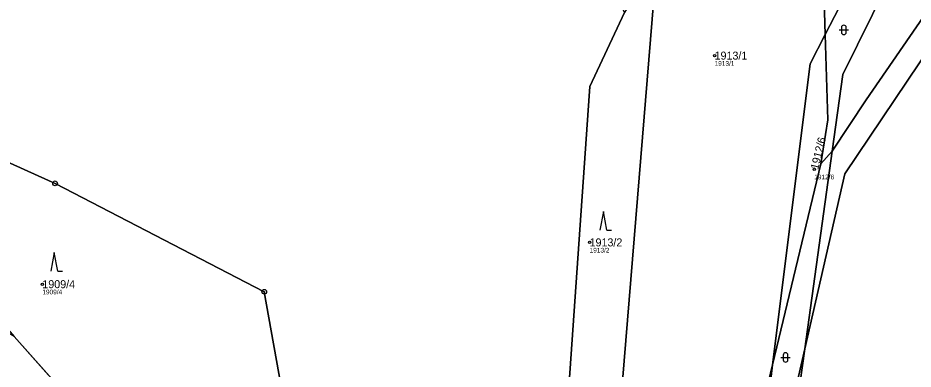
# Model space of a CAD drawing. Extents: x -762274 to -759271, y -1061928 to -1059060.
# Drawn here: x -761211.3 to -761021.1, y -1061563.6 to -1061489 of the extents above; entities that cross this region are included whole.
import ezdxf

# ---------------------------------------------------------------- set-up
doc = ezdxf.new("R2010")
doc.units = 0
for name, color, linetype in [('Definiční body', 7, 'Continuous'), ('Hranice parcel', 7, 'Continuous'), ('Parcelní čísla', 7, 'Continuous'), ('Polygon parcely', 7, 'Continuous'), ('Značky bodu BP', 7, 'Continuous'), ('Značky kultur', 7, 'Continuous')]:
    doc.layers.add(name, color=color, linetype=linetype)

msp = doc.modelspace()

# ---------------------------------------------------------------- linework, layer by layer
at = {"layer": 'Definiční body'}
for centre in [(-761063.3, -1061496.98), (-761042.13, -1061521.11), (-761089.85, -1061536.67), (-761206.08, -1061545.55)]:
    msp.add_circle(centre, 0.25, dxfattribs=at)
at = {"layer": 'Hranice parcel'}
for p, q in [((-761039.78, -1061492.51), (-761041.49, -1061434.96)), ((-761085.97, -1061604.19), (-761075.47, -1061476.21)), ((-761038.34, -1061517.29), (-761044.12, -1061559.27)), ((-761038.34, -1061517.29), (-761040.72, -1061520)), ((-761040.72, -1061520), (-761050.98, -1061562.69)), ((-761201.68, -1061568.34), (-761212.04, -1061556.67)), ((-761055.45, -1061581.3), (-761050.98, -1061562.69))]:
    msp.add_line(p, q, dxfattribs=at)
for points in [[(-760989.4, -1061404.77), (-760996.09, -1061418.09), (-761025.98, -1061465.82), (-761039.78, -1061492.51)], [(-761038.34, -1061517.29), (-761031.08, -1061506.37), (-760993.37, -1061451.55), (-760991.3, -1061429.09), (-760990.75, -1061422.11)], [(-760990.75, -1061422.11), (-761020.35, -1061469.11), (-761036.09, -1061501), (-761038.34, -1061517.29)], [(-760988.08, -1061451.3), (-761035.65, -1061522.1), (-761044.12, -1061559.27)], [(-761082.43, -1061487.79), (-761089.79, -1061503.55), (-761096.28, -1061596.88)], [(-761050.98, -1061562.69), (-761042.99, -1061498.72), (-761039.78, -1061492.51)], [(-761040.72, -1061520), (-761039.24, -1061510.6), (-761039.78, -1061492.51)], [(-761227.1, -1061516.99), (-761222.28, -1061519.23), (-761221.01, -1061516.22), (-761203.38, -1061524.12), (-761158.94, -1061547.15), (-761154.89, -1061570.08)], [(-761044.12, -1061559.27), (-761045.1, -1061566.4), (-761047.31, -1061587.52), (-761058.32, -1061607.61)], [(-761044.12, -1061559.27), (-761048.71, -1061579.42), (-761054.51, -1061587.82)], [(-761050.98, -1061562.69), (-761051.52, -1061567.03), (-761054.51, -1061587.82)]]:
    msp.add_lwpolyline(points, dxfattribs=at)
at = {"layer": 'Polygon parcely'}
for points in [[(-761154.89, -1061570.08), (-761129.05, -1061580.98), (-761112.62, -1061585.34), (-761096.28, -1061596.88), (-761089.79, -1061503.55), (-761082.43, -1061487.79), (-761100.24, -1061451.37), (-761143.68, -1061386.55), (-761157.05, -1061367.36), (-761213.5, -1061354.63), (-761259.69, -1061346.52), (-761330.31, -1061333.79), (-761330.02, -1061339.22), (-761220.7, -1061358.16), (-761227.1, -1061516.99), (-761222.28, -1061519.23), (-761221.01, -1061516.22), (-761203.38, -1061524.12), (-761158.94, -1061547.15)], [(-760988.95, -1061399.08), (-760982.4, -1061378.24), (-760988.36, -1061377.13), (-761041.49, -1061434.96), (-761039.78, -1061492.51), (-761025.98, -1061465.82), (-760996.09, -1061418.09), (-760989.4, -1061404.77)], [(-760996.09, -1061418.09), (-761025.98, -1061465.82), (-761039.78, -1061492.51), (-761039.24, -1061510.6), (-761040.72, -1061520), (-761038.34, -1061517.29), (-761036.09, -1061501), (-761020.35, -1061469.11), (-760990.75, -1061422.11), (-760989.4, -1061404.77)], [(-760984.57, -1061410.4), (-760989.82, -1061420.63), (-760990.75, -1061422.11), (-760991.3, -1061429.09), (-760993.37, -1061451.55), (-761031.08, -1061506.37), (-761038.34, -1061517.29), (-761044.12, -1061559.27), (-761035.65, -1061522.1), (-760988.08, -1061451.3)], [(-761020.35, -1061469.11), (-761036.09, -1061501), (-761038.34, -1061517.29), (-761031.08, -1061506.37), (-760993.37, -1061451.55), (-760991.3, -1061429.09), (-760990.75, -1061422.11)], [(-761094.68, -1061643.22), (-761055.45, -1061581.3), (-761050.98, -1061562.69), (-761042.99, -1061498.72), (-761039.78, -1061492.51), (-761041.49, -1061434.96), (-761046.6, -1061438.76), (-761057.92, -1061446.12), (-761075.47, -1061476.21), (-761085.97, -1061604.19), (-761087.78, -1061612.3), (-761088.58, -1061615.88)], [(-761044.12, -1061559.27), (-761045.1, -1061566.4), (-761047.31, -1061587.52), (-761058.32, -1061607.61), (-761058.89, -1061612.82), (-761059.98, -1061620.55), (-761071.98, -1061668.91), (-761074.46, -1061696.59), (-761072.16, -1061731.07), (-761064.63, -1061878.08), (-761063.66, -1061892.96), (-761002.51, -1061892.03), (-761004.08, -1061850.42), (-761009.96, -1061748.2), (-761013.74, -1061695.3), (-761012.97, -1061642.53), (-761006.53, -1061588.18), (-761002.76, -1061560.28), (-760991.76, -1061492.45), (-760988.08, -1061451.3), (-761035.65, -1061522.1)], [(-761096.28, -1061596.88), (-761085.97, -1061604.19), (-761075.47, -1061476.21), (-761076.63, -1061478.14), (-761082.43, -1061487.79), (-761089.79, -1061503.55)], [(-761292.38, -1061534.51), (-761288.87, -1061518.72), (-761287.24, -1061512.55), (-761266.06, -1061524.52), (-761252.41, -1061532.86), (-761248.46, -1061534.01), (-761215.62, -1061552.63), (-761212.04, -1061556.67), (-761201.68, -1061568.34), (-761157.88, -1061583.82), (-761157.01, -1061579.85), (-761154.89, -1061570.08), (-761158.94, -1061547.15), (-761203.38, -1061524.12), (-761221.01, -1061516.22), (-761222.28, -1061519.23), (-761227.1, -1061516.99), (-761231.11, -1061515.13), (-761284.98, -1061490.14), (-761289.77, -1061489.2), (-761307.25, -1061482.1), (-761312.47, -1061479.91)], [(-761040.72, -1061520), (-761039.24, -1061510.6), (-761039.78, -1061492.51), (-761042.99, -1061498.72), (-761050.98, -1061562.69)], [(-761051.52, -1061567.03), (-761054.51, -1061587.82), (-761048.71, -1061579.42), (-761044.12, -1061559.27), (-761038.34, -1061517.29), (-761040.72, -1061520), (-761050.98, -1061562.69)], [(-761290.29, -1061538.93), (-761288.75, -1061580.45), (-761297.11, -1061606.5), (-761257.96, -1061584.65), (-761201.68, -1061568.34), (-761212.04, -1061556.67), (-761252.41, -1061532.86), (-761281.51, -1061524.37)], [(-761044.12, -1061559.27), (-761048.71, -1061579.42), (-761054.51, -1061587.82), (-761056.55, -1061591.38), (-761058.32, -1061607.61), (-761047.31, -1061587.52), (-761045.1, -1061566.4)], [(-761050.98, -1061562.69), (-761055.45, -1061581.3), (-761056.55, -1061591.38), (-761054.51, -1061587.82), (-761051.52, -1061567.03)]]:
    msp.add_lwpolyline(points, close=True, dxfattribs=at)
at = {"layer": 'Značky bodu BP'}
for centre, radius in [((-761203.38, -1061524.12), 0.5), ((-761203.38, -1061524.12), 0.0303), ((-761158.94, -1061547.15), 0.5), ((-761158.94, -1061547.15), 0.0303)]:
    msp.add_circle(centre, radius, dxfattribs=at)
at = {"layer": 'Značky kultur'}
for p, q in [((-761036.85, -1061491.52), (-761034.85, -1061491.52)), ((-761036.35, -1061491.02), (-761036.35, -1061492.02)), ((-761035.35, -1061492.02), (-761035.35, -1061491.02)), ((-761086.93, -1061530.07), (-761087.68, -1061534.07)), ((-761086.18, -1061534.07), (-761086.93, -1061530.07)), ((-761086.18, -1061534.07), (-761085.18, -1061534.07)), ((-761203.54, -1061538.81), (-761204.29, -1061542.81)), ((-761202.79, -1061542.81), (-761203.54, -1061538.81)), ((-761202.79, -1061542.81), (-761201.79, -1061542.81)), ((-761048.72, -1061560.61), (-761048.72, -1061561.61)), ((-761047.72, -1061561.61), (-761047.72, -1061560.61)), ((-761049.22, -1061561.11), (-761047.22, -1061561.11))]:
    msp.add_line(p, q, dxfattribs=at)
for centre, start, end in [((-761035.85, -1061491.02), 0, 180), ((-761035.85, -1061492.02), 180, 359.9879), ((-761048.22, -1061560.61), 0, 180), ((-761048.22, -1061561.61), 180, 359.9879)]:
    msp.add_arc(centre, 0.5, start, end, dxfattribs=at)

# ---------------------------------------------------------------- texts
at = {"layer": 'Definiční body'}
for s, p in [('1913/1', (-761063.3, -1061499.14)), ('1912/6', (-761042.13, -1061523.27)), ('1913/2', (-761089.85, -1061538.83)), ('1909/4', (-761206.08, -1061547.71))]:
    msp.add_text(s, height=1, dxfattribs=at).set_placement(p)
at = {"layer": 'Parcelní čísla'}
for s, p in [('1913/1', (-761063.3, -1061497.83)), ('1913/2', (-761089.85, -1061537.52)), ('1909/4', (-761206.08, -1061546.4))]:
    msp.add_text(s, height=1.7, dxfattribs=at).set_placement(p)
msp.add_text('1912/6', height=1.7, rotation=76, dxfattribs=at).set_placement((-761041.31, -1061521.31))

doc.saveas('drawing.dxf')
